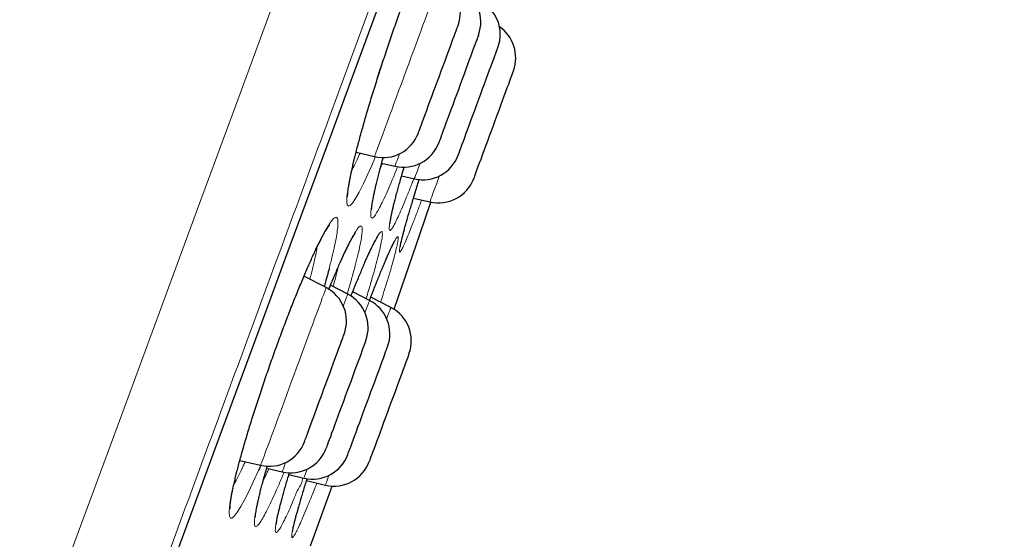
# Model space of a CAD drawing. Header units: millimetres. Extents: x 8 to 969, y 12 to 960.
# Tile 346 of 350: x 712 to 725, y 807 to 814. Entities that reach past the tile are written whole.
import ezdxf

# ---------------------------------------------------------------- set-up
doc = ezdxf.new("R2010")
doc.units = ezdxf.units.MM

msp = doc.modelspace()

# ---------------------------------------------------------------- linework, layer by layer
at = {"color": 7, "linetype": 'Continuous', "lineweight": 30}
for p, q in [((716.794, 812.258), (717.039, 812.201)), ((717.135, 812.114), (717.312, 812.073)), ((717.401, 811.946), (717.57, 811.906)), ((717.558, 811.648), (717.776, 811.597)), ((716.396, 810.458), (716.101, 810.61)), ((716.684, 810.37), (716.454, 810.489)), ((716.973, 810.288), (716.75, 810.403)), ((717.258, 810.194), (716.991, 810.332)), ((715.247, 808.159), (715.524, 808.094)), ((715.604, 808.055), (715.812, 808.006)), ((715.9, 807.971), (716.101, 807.924)), ((716.136, 807.889), (716.386, 807.83)), ((716.189, 807.022), (716.474, 807.817))]:
    msp.add_line(p, q, dxfattribs=at)
at = {"color": 252, "linetype": 'Continuous', "lineweight": 0}
msp.add_line((717.116, 812.044), (717.145, 812.112), dxfattribs=at)
at = {"color": 252, "linetype": 'Continuous', "lineweight": 0, "flags": 128}
for points in [[(712.552, 805.721), (713.083, 807.162), (713.614, 808.6), (714.143, 810.033), (714.668, 811.457), (715.189, 812.871), (715.696, 814.245), (716.198, 815.604), (716.692, 816.944), (717.179, 818.264), (717.666, 819.583), (718.142, 820.875), (718.608, 822.139), (719.063, 823.37), (719.504, 824.567), (719.925, 825.708), (720.332, 826.811), (720.724, 827.875), (721.101, 828.897), (721.469, 829.894), (721.819, 830.843), (722.152, 831.745)], [(714.391, 806.882), (714.689, 807.69), (714.987, 808.496), (715.283, 809.3), (715.579, 810.102), (715.873, 810.9), (716.166, 811.694), (716.458, 812.484), (716.747, 813.269), (717.035, 814.048), (717.32, 814.822), (717.603, 815.589), (717.883, 816.348), (718.161, 817.101), (718.435, 817.845), (718.707, 818.58), (718.975, 819.306), (719.239, 820.023), (719.5, 820.73), (719.756, 821.426), (720.009, 822.111), (720.257, 822.784), (720.501, 823.445)], [(717.624, 813.787), (717.655, 813.87), (717.685, 813.95), (717.713, 814.027), (717.74, 814.1), (717.765, 814.169), (717.789, 814.233), (717.811, 814.293), (717.831, 814.347), (717.849, 814.396), (717.865, 814.439), (717.879, 814.476), (717.89, 814.507), (717.899, 814.532), (717.906, 814.549), (717.91, 814.56), (717.911, 814.565), (717.911, 814.565)], [(717.051, 812.2), (717.002, 812.084), (716.943, 811.949), (716.888, 811.832), (716.834, 811.726), (716.787, 811.642), (716.747, 811.583), (716.716, 811.55), (716.692, 811.542), (716.677, 811.559), (716.671, 811.601), (716.673, 811.669), (716.685, 811.76), (716.705, 811.874), (716.733, 812.009), (716.769, 812.164), (716.813, 812.336), (716.864, 812.524), (716.921, 812.725), (716.983, 812.936), (717.051, 813.156), (717.123, 813.379), (717.197, 813.605), (717.274, 813.831), (717.351, 814.053)], [(717.039, 812.201), (717.039, 812.201), (717.042, 812.207), (717.046, 812.22), (717.053, 812.239), (717.063, 812.265), (717.075, 812.297), (717.089, 812.335), (717.105, 812.38), (717.124, 812.43), (717.144, 812.485), (717.167, 812.546), (717.191, 812.612), (717.217, 812.682), (717.244, 812.756), (717.273, 812.833), (717.302, 812.914), (717.333, 812.997), (717.365, 813.083), (717.397, 813.17), (717.43, 813.259), (717.462, 813.348), (717.495, 813.437), (717.528, 813.527), (717.561, 813.615), (717.593, 813.702), (717.624, 813.787)], [(717.373, 812.238), (717.368, 812.225), (717.353, 812.184), (717.34, 812.149), (717.33, 812.121), (717.321, 812.099), (717.316, 812.084), (717.313, 812.075), (717.312, 812.073)], [(717.57, 811.906), (717.571, 811.908), (717.574, 811.916), (717.579, 811.93), (717.587, 811.951), (717.597, 811.979), (717.61, 812.013), (717.625, 812.054), (717.642, 812.1), (717.645, 812.11)], [(717.904, 811.943), (717.883, 811.888), (717.863, 811.832), (717.844, 811.781), (717.827, 811.736), (717.813, 811.697), (717.801, 811.664), (717.791, 811.638), (717.784, 811.618), (717.779, 811.604), (717.776, 811.598), (717.776, 811.597)], [(715.496, 808.026), (715.431, 807.881), (715.37, 807.753), (715.315, 807.643), (715.26, 807.544), (715.213, 807.468), (715.174, 807.417), (715.143, 807.391), (715.121, 807.391), (715.108, 807.416), (715.104, 807.466), (715.109, 807.541), (715.124, 807.638), (715.147, 807.758), (715.179, 807.899), (715.219, 808.059), (715.267, 808.235), (715.322, 808.427), (715.383, 808.63), (715.45, 808.842), (715.522, 809.062), (715.598, 809.286), (715.676, 809.511), (715.757, 809.734), (715.838, 809.953), (715.919, 810.164), (715.999, 810.367), (716.077, 810.556), (716.135, 810.693), (716.191, 810.821), (716.244, 810.938), (716.295, 811.042), (716.295, 811.042)], [(716.036, 809.481), (716.068, 809.568), (716.1, 809.654), (716.131, 809.738), (716.161, 809.819), (716.189, 809.897), (716.217, 809.971), (716.243, 810.041), (716.267, 810.107), (716.289, 810.168), (716.31, 810.224), (716.329, 810.275), (716.345, 810.32), (716.36, 810.359), (716.372, 810.391), (716.382, 810.418), (716.389, 810.438), (716.394, 810.451), (716.396, 810.457), (716.396, 810.458)], [(716.684, 810.37), (716.684, 810.37), (716.681, 810.363), (716.676, 810.35), (716.669, 810.33), (716.659, 810.303), (716.647, 810.27), (716.632, 810.231), (716.626, 810.213)], [(716.913, 810.126), (716.925, 810.156), (716.939, 810.194), (716.95, 810.226), (716.96, 810.251), (716.967, 810.27), (716.971, 810.282), (716.973, 810.288), (716.973, 810.288)], [(717.258, 810.194), (717.258, 810.193), (717.255, 810.185), (717.25, 810.171), (717.242, 810.15), (717.232, 810.122), (717.219, 810.088), (717.204, 810.048), (717.203, 810.043)], [(715.524, 808.094), (715.524, 808.094), (715.526, 808.097), (715.529, 808.108), (715.536, 808.125), (715.545, 808.149), (715.556, 808.179), (715.569, 808.216), (715.585, 808.258), (715.603, 808.307), (715.623, 808.361), (715.645, 808.42), (715.668, 808.484), (715.694, 808.553), (715.72, 808.625), (715.749, 808.702), (715.778, 808.782), (715.809, 808.864), (715.84, 808.949), (715.872, 809.036), (715.904, 809.124), (715.937, 809.214), (715.97, 809.303), (716.003, 809.392), (716.036, 809.481)], [(715.858, 808.131), (715.856, 808.127), (715.843, 808.091), (715.832, 808.061), (715.823, 808.037), (715.817, 808.02), (715.813, 808.01), (715.812, 808.006), (715.812, 808.006)], [(716.101, 807.924), (716.101, 807.924), (716.103, 807.929), (716.107, 807.94), (716.114, 807.958), (716.123, 807.983), (716.135, 808.014), (716.145, 808.043)], [(716.435, 807.961), (716.428, 807.944), (716.415, 807.909), (716.405, 807.88), (716.396, 807.858), (716.391, 807.842), (716.387, 807.833), (716.386, 807.83)]]:
    msp.add_lwpolyline(points, dxfattribs=at)
at = {"color": 7, "linetype": 'Continuous', "lineweight": 30, "flags": 128}
for points in [[(714.392, 806.88), (714.69, 807.688), (714.987, 808.493), (715.284, 809.297), (715.579, 810.098), (715.873, 810.896), (716.166, 811.689), (716.457, 812.479), (716.747, 813.263), (717.034, 814.042), (717.319, 814.815), (717.602, 815.581), (717.882, 816.341), (718.159, 817.092), (718.433, 817.836), (718.705, 818.571), (718.972, 819.297), (719.236, 820.013), (719.497, 820.719), (719.754, 821.414), (720.006, 822.099), (720.254, 822.772), (720.498, 823.433)], [(717.978, 813.476), (718.001, 813.54), (718.024, 813.601), (718.045, 813.658), (718.065, 813.712), (718.083, 813.761), (718.099, 813.805), (718.113, 813.843), (718.125, 813.876), (718.135, 813.903), (718.143, 813.924), (718.148, 813.938), (718.151, 813.946), (718.152, 813.947)], [(718.424, 813.819), (718.424, 813.819), (718.422, 813.813), (718.417, 813.8), (718.41, 813.781), (718.4, 813.755), (718.389, 813.723), (718.375, 813.686), (718.359, 813.643), (718.341, 813.595), (718.322, 813.542), (718.301, 813.486), (718.279, 813.426), (718.256, 813.362), (718.231, 813.297), (718.206, 813.229), (718.181, 813.161), (718.156, 813.091), (718.13, 813.022), (718.105, 812.954), (718.08, 812.887), (718.056, 812.822), (718.033, 812.76), (718.011, 812.701), (717.991, 812.645), (717.972, 812.594), (717.955, 812.548), (717.94, 812.507), (717.927, 812.471), (717.916, 812.442), (717.907, 812.418), (717.901, 812.401), (717.897, 812.39), (717.896, 812.386), (717.896, 812.386)], [(718.55, 813.295), (718.572, 813.353), (718.592, 813.407), (718.61, 813.457), (718.627, 813.502), (718.642, 813.542), (718.654, 813.576), (718.665, 813.604), (718.673, 813.626), (718.678, 813.642), (718.682, 813.65), (718.682, 813.653)], [(717.623, 812.514), (717.624, 812.517), (717.627, 812.526), (717.633, 812.542), (717.641, 812.564), (717.652, 812.592), (717.664, 812.626), (717.679, 812.666), (717.696, 812.711), (717.714, 812.761), (717.734, 812.816), (717.756, 812.874), (717.778, 812.936), (717.802, 813), (717.827, 813.067), (717.852, 813.135), (717.877, 813.204), (717.903, 813.273), (717.928, 813.342), (717.953, 813.41), (717.978, 813.476)], [(718.154, 812.22), (718.154, 812.221), (718.157, 812.229), (718.163, 812.244), (718.17, 812.264), (718.18, 812.292), (718.193, 812.325), (718.207, 812.364), (718.223, 812.408), (718.241, 812.457), (718.261, 812.511), (718.282, 812.568), (718.305, 812.629), (718.328, 812.693), (718.353, 812.759), (718.378, 812.827), (718.403, 812.896), (718.429, 812.965), (718.454, 813.034), (718.479, 813.102), (718.504, 813.169), (718.528, 813.233), (718.55, 813.295)], [(718.888, 813.344), (718.888, 813.343), (718.885, 813.336), (718.88, 813.322), (718.873, 813.302), (718.863, 813.276), (718.851, 813.244), (718.837, 813.206), (718.821, 813.162), (718.803, 813.114), (718.784, 813.061), (718.763, 813.004), (718.74, 812.943), (718.717, 812.879), (718.693, 812.814), (718.668, 812.746), (718.642, 812.677), (718.617, 812.608), (718.591, 812.539), (718.566, 812.471), (718.542, 812.404), (718.518, 812.339), (718.495, 812.277), (718.473, 812.219), (718.453, 812.164), (718.434, 812.113), (718.417, 812.067), (718.402, 812.027), (718.39, 811.992), (718.379, 811.963), (718.37, 811.94), (718.364, 811.924), (718.361, 811.914), (718.36, 811.911)], [(717.301, 810.17), (717.648, 811.177), (717.791, 811.594)], [(716.924, 809.753), (716.924, 809.752), (716.921, 809.744), (716.916, 809.731), (716.908, 809.71), (716.898, 809.684), (716.886, 809.651), (716.872, 809.613), (716.856, 809.569), (716.838, 809.52), (716.818, 809.467), (716.797, 809.409), (716.775, 809.349), (716.751, 809.285), (716.727, 809.219), (716.702, 809.151), (716.677, 809.083), (716.651, 809.013), (716.626, 808.944), (716.601, 808.876), (716.576, 808.809), (716.552, 808.745), (716.529, 808.683), (716.508, 808.625), (716.488, 808.57), (716.469, 808.52), (716.452, 808.474), (716.437, 808.434), (716.425, 808.399), (716.414, 808.371), (716.406, 808.348), (716.4, 808.332), (716.396, 808.323), (716.395, 808.32)], [(716.418, 809.248), (716.443, 809.316), (716.467, 809.381), (716.491, 809.445), (716.513, 809.505), (716.534, 809.562), (716.553, 809.614), (716.571, 809.662), (716.587, 809.706), (716.601, 809.743), (716.612, 809.775), (716.622, 809.801), (716.629, 809.82), (716.634, 809.833), (716.636, 809.839), (716.636, 809.84)], [(717.017, 809.139), (717.042, 809.205), (717.065, 809.269), (717.088, 809.329), (717.109, 809.387), (717.128, 809.44), (717.146, 809.488), (717.162, 809.532), (717.176, 809.57), (717.188, 809.602), (717.198, 809.629), (717.205, 809.649), (717.21, 809.662), (717.213, 809.669), (717.213, 809.67)], [(717.499, 809.577), (717.499, 809.577), (717.497, 809.572), (717.493, 809.561), (717.486, 809.544), (717.478, 809.52), (717.467, 809.49), (717.453, 809.454), (717.438, 809.413), (717.421, 809.366), (717.402, 809.315), (717.381, 809.259), (717.36, 809.2), (717.337, 809.137), (717.313, 809.072), (717.288, 809.005), (717.263, 808.937), (717.237, 808.868), (717.212, 808.799), (717.186, 808.73), (717.161, 808.663), (717.137, 808.597), (717.114, 808.534), (717.092, 808.474), (717.071, 808.418), (717.052, 808.365), (717.034, 808.318), (717.018, 808.275), (717.005, 808.238), (716.993, 808.206), (716.984, 808.181), (716.977, 808.162), (716.972, 808.15), (716.97, 808.144), (716.97, 808.144)], [(716.108, 808.407), (716.108, 808.407), (716.109, 808.411), (716.113, 808.421), (716.119, 808.438), (716.128, 808.462), (716.139, 808.491), (716.152, 808.526), (716.167, 808.567), (716.184, 808.614), (716.203, 808.665), (716.223, 808.72), (716.245, 808.779), (716.268, 808.841), (716.292, 808.906), (716.317, 808.973), (716.342, 809.041), (716.367, 809.11), (716.393, 809.179), (716.418, 809.248)], [(716.685, 808.237), (716.686, 808.24), (716.689, 808.25), (716.695, 808.267), (716.704, 808.289), (716.715, 808.318), (716.727, 808.353), (716.742, 808.393), (716.759, 808.439), (716.778, 808.49), (716.798, 808.545), (716.82, 808.603), (716.843, 808.665), (716.866, 808.73), (716.891, 808.796), (716.916, 808.865), (716.942, 808.934), (716.967, 809.003), (716.992, 809.072), (717.017, 809.139)]]:
    msp.add_lwpolyline(points, dxfattribs=at)
at = {"color": 7, "linetype": 'Continuous', "lineweight": 30}
for centre, start, end in [((717.682, 814.12), 339.7512, 62.7512), ((717.955, 813.992), 339.7512, 62.7512), ((718.213, 813.826), 339.7512, 62.7512), ((718.419, 813.517), 339.7512, 55.4446), ((717.154, 812.687), 256.7512, 339.7512), ((717.426, 812.559), 256.7512, 339.7512), ((717.685, 812.393), 256.7512, 339.7512), ((717.891, 812.084), 256.7512, 339.7512), ((716.167, 810.013), 339.7512, 62.7512), ((716.455, 809.926), 339.7512, 62.7512), ((716.744, 809.843), 339.7512, 62.7512), ((717.029, 809.75), 339.7512, 62.7512), ((715.639, 808.58), 256.7512, 339.7512), ((715.926, 808.493), 256.7512, 339.7512), ((716.216, 808.41), 256.7512, 339.7512), ((716.501, 808.317), 256.7512, 339.7512)]:
    msp.add_arc(centre, 0.5, start, end, dxfattribs=at)
at = {"color": 252, "linetype": 'Continuous', "lineweight": 0}
for points, knots in [([(725.422, 837.075), (725.42, 837.069), (725.415, 837.058), (725.38, 836.962), (725.324, 836.809), (725.245, 836.595), (725.144, 836.322), (725.022, 835.991), (724.88, 835.606), (724.717, 835.163), (724.532, 834.662), (724.325, 834.103), (724.097, 833.484), (723.849, 832.81), (723.581, 832.083), (723.295, 831.309), (722.993, 830.491), (722.676, 829.63), (722.341, 828.724), (721.989, 827.769), (721.619, 826.765), (721.231, 825.713), (720.828, 824.622), (720.412, 823.494), (719.985, 822.337), (719.549, 821.155), (719.105, 819.951), (718.65, 818.719), (718.184, 817.454), (717.706, 816.159), (717.218, 814.835), (716.722, 813.493), (716.221, 812.134), (715.718, 810.771), (715.215, 809.405), (714.711, 808.04), (714.206, 806.67), (713.696, 805.289), (713.184, 803.9), (712.669, 802.505), (712.157, 801.115), (711.647, 799.734), (711.144, 798.371), (710.649, 797.03), (710.163, 795.712), (709.684, 794.412), (709.209, 793.125), (708.74, 791.853), (708.277, 790.6), (707.825, 789.375), (707.385, 788.18), (706.959, 787.026), (706.549, 785.913), (706.154, 784.843), (705.773, 783.812), (705.405, 782.814), (705.051, 781.853), (704.711, 780.932), (704.389, 780.058), (704.084, 779.233), (703.8, 778.462), (703.536, 777.748), (703.293, 777.089), (703.069, 776.482), (702.864, 775.926), (702.679, 775.423), (702.513, 774.974), (702.369, 774.584), (702.247, 774.253), (702.148, 773.984), (702.071, 773.776), (702.017, 773.629), (701.983, 773.537), (701.979, 773.525), (701.977, 773.52)], [0, 0, 0, 0, 0.014, 0.028, 0.042, 0.056, 0.0699999, 0.08375, 0.0975, 0.11125, 0.125, 0.139, 0.153, 0.167, 0.1809999, 0.1949999, 0.2087499, 0.2225, 0.23625, 0.25, 0.264, 0.278, 0.292, 0.306, 0.3199999, 0.33375, 0.3475, 0.36125, 0.375, 0.389, 0.4029999, 0.4169999, 0.4309999, 0.4449999, 0.4587499, 0.4725, 0.48625, 0.5, 0.5139999, 0.5279999, 0.542, 0.556, 0.5699999, 0.5837499, 0.5974999, 0.61125, 0.625, 0.639, 0.653, 0.6669999, 0.6809999, 0.6949999, 0.7087499, 0.7225, 0.73625, 0.75, 0.764, 0.778, 0.7919999, 0.8059999, 0.8199999, 0.8337499, 0.8475, 0.8612499, 0.875, 0.889, 0.903, 0.9169999, 0.9309999, 0.9449999, 0.9587499, 0.9724999, 0.98625, 1, 1, 1, 1]), ([(716.736, 812.012), (716.743, 812.026), (716.765, 812.068), (716.802, 812.146), (716.834, 812.217), (716.847, 812.246)], [0, 0, 0, 0, 0.217619, 0.674802, 1, 1, 1, 1]), ([(717.348, 812.069), (717.334, 812.033), (717.298, 811.945), (717.247, 811.822), (717.192, 811.696), (717.141, 811.587), (717.096, 811.498), (717.058, 811.432), (717.028, 811.393), (717.006, 811.378), (716.992, 811.388), (716.988, 811.425), (716.992, 811.486), (717.005, 811.571), (717.026, 811.68), (717.055, 811.809), (717.093, 811.96), (717.126, 812.087), (717.149, 812.169), (717.155, 812.188)], [0, 0, 0, 0, 0.0396845, 0.098068, 0.156447, 0.2198792, 0.2835094, 0.3469337, 0.4100734, 0.4734121, 0.53655, 0.5999001, 0.6634546, 0.7268063, 0.7899878, 0.853372, 0.9165539, 0.9798251, 1, 1, 1, 1]), ([(717.563, 811.908), (717.556, 811.891), (717.527, 811.815), (717.481, 811.698), (717.424, 811.56), (717.374, 811.444), (717.331, 811.351), (717.296, 811.281), (717.268, 811.235), (717.248, 811.215), (717.237, 811.22), (717.234, 811.25), (717.24, 811.306), (717.255, 811.386), (717.278, 811.488), (717.309, 811.614), (717.348, 811.76), (717.389, 811.909), (717.42, 812.015), (717.434, 812.061)], [0, 0, 0, 0, 0.018579, 0.080733, 0.14309, 0.205247, 0.267386, 0.329722, 0.391861, 0.454132, 0.516601, 0.578873, 0.641179, 0.703683, 0.765989, 0.828387, 0.890984, 0.95338, 1, 1, 1, 1]), ([(717.667, 811.623), (717.648, 811.571), (717.608, 811.464), (717.554, 811.323), (717.505, 811.198), (717.463, 811.096), (717.428, 811.017), (717.401, 810.962), (717.382, 810.932), (717.372, 810.928), (717.37, 810.948), (717.377, 810.994), (717.393, 811.065), (717.417, 811.159), (717.448, 811.276), (717.488, 811.414), (717.534, 811.571), (717.584, 811.733), (717.619, 811.848), (717.635, 811.899)], [0, 0, 0, 0, 0.055692, 0.115522, 0.175162, 0.23478, 0.294589, 0.354209, 0.413934, 0.47385, 0.533575, 0.593321, 0.653257, 0.713002, 0.772833, 0.832856, 0.892686, 0.952435, 1, 1, 1, 1]), ([(716.295, 811.042), (716.314, 811.081), (716.353, 811.16), (716.404, 811.251), (716.45, 811.323), (716.488, 811.371), (716.518, 811.395), (716.539, 811.393), (716.552, 811.366), (716.555, 811.315), (716.549, 811.239), (716.534, 811.139), (716.51, 811.017), (716.478, 810.876), (716.45, 810.766), (716.436, 810.711)], [0, 0, 0, 0, 0.074742, 0.149707, 0.224451, 0.301902, 0.379599, 0.457051, 0.534462, 0.612121, 0.689536, 0.767156, 0.845026, 0.922645, 1, 1, 1, 1]), ([(716.63, 810.899), (716.649, 810.94), (716.688, 811.021), (716.737, 811.118), (716.781, 811.195), (716.817, 811.248), (716.845, 811.277), (716.865, 811.281), (716.876, 811.259), (716.877, 811.213), (716.87, 811.142), (716.853, 811.047), (716.828, 810.93), (716.794, 810.792), (716.752, 810.634), (716.713, 810.494), (716.685, 810.402), (716.677, 810.374)], [0, 0, 0, 0, 0.0676192, 0.1354429, 0.2030626, 0.2726025, 0.3423644, 0.4119042, 0.481391, 0.551099, 0.6205899, 0.6902617, 0.7601587, 0.8298297, 0.8992791, 0.9689507, 1, 1, 1, 1]), ([(716.903, 810.775), (716.914, 810.8), (716.936, 810.849), (716.974, 810.933), (717.016, 811.023), (717.058, 811.105), (717.093, 811.164), (717.119, 811.198), (717.137, 811.207), (717.145, 811.191), (717.145, 811.148), (717.136, 811.082), (717.117, 810.992), (717.09, 810.879), (717.055, 810.745), (717.012, 810.591), (716.969, 810.446), (716.939, 810.347), (716.928, 810.311)], [0, 0, 0, 0, 0.037039, 0.0740806, 0.142088, 0.2103119, 0.2783142, 0.3464061, 0.4147126, 0.4827986, 0.5511141, 0.6196457, 0.6879596, 0.7561923, 0.8246427, 0.8928746, 0.9610817, 1, 1, 1, 1]), ([(717.12, 810.66), (717.131, 810.686), (717.153, 810.739), (717.19, 810.829), (717.232, 810.925), (717.273, 811.015), (717.307, 811.081), (717.332, 811.122), (717.348, 811.139), (717.356, 811.131), (717.355, 811.097), (717.345, 811.038), (717.325, 810.955), (717.298, 810.849), (717.262, 810.721), (717.218, 810.573), (717.171, 810.421), (717.137, 810.312), (717.122, 810.265)], [0, 0, 0, 0, 0.037258, 0.074517, 0.141515, 0.208724, 0.275716, 0.342776, 0.410045, 0.477098, 0.544365, 0.611847, 0.679111, 0.746304, 0.813714, 0.880906, 0.948083, 1, 1, 1, 1]), ([(716.179, 810.569), (716.186, 810.596), (716.208, 810.677), (716.236, 810.796), (716.262, 810.915), (716.273, 810.976), (716.277, 811.001)], [0, 0, 0, 0, 0.153574, 0.466229, 0.779863, 1, 1, 1, 1]), ([(716.431, 810.435), (716.446, 810.471), (716.48, 810.555), (716.53, 810.674), (716.582, 810.794), (716.614, 810.864), (716.63, 810.899)], [0, 0, 0, 0, 0.205896, 0.470927, 0.73596, 1, 1, 1, 1]), ([(716.488, 810.471), (716.497, 810.504), (716.52, 810.589), (716.542, 810.674), (716.553, 810.721), (716.554, 810.726)], [0, 0, 0, 0, 0.348577, 0.92171, 1, 1, 1, 1]), ([(716.726, 810.342), (716.744, 810.387), (716.784, 810.491), (716.844, 810.636), (716.884, 810.729), (716.903, 810.775)], [0, 0, 0, 0, 0.276252, 0.638129, 1, 1, 1, 1]), ([(716.974, 810.288), (716.982, 810.309), (717.013, 810.39), (717.063, 810.516), (717.101, 810.612), (717.12, 810.66)], [0, 0, 0, 0, 0.153696, 0.576853, 1, 1, 1, 1]), ([(715.167, 807.837), (715.173, 807.848), (715.195, 807.885), (715.237, 807.969), (715.282, 808.059), (715.311, 808.123), (715.319, 808.142)], [0, 0, 0, 0, 0.146059, 0.497791, 0.849529, 1, 1, 1, 1]), ([(715.838, 808.004), (715.832, 807.99), (715.802, 807.916), (715.753, 807.803), (715.692, 807.667), (715.636, 807.549), (715.585, 807.448), (715.54, 807.367), (715.502, 807.311), (715.474, 807.28), (715.453, 807.275), (715.442, 807.294), (715.44, 807.339), (715.447, 807.409), (715.463, 807.502), (715.488, 807.618), (715.521, 807.755), (715.561, 807.909), (715.595, 808.025), (715.611, 808.083)], [0, 0, 0, 0, 0.0147263, 0.0766692, 0.1340503, 0.1914314, 0.2538241, 0.3164133, 0.3787976, 0.4409037, 0.5032058, 0.5653089, 0.6276089, 0.6901066, 0.7524069, 0.8145067, 0.876804, 0.9389034, 1, 1, 1, 1]), ([(715.554, 807.874), (715.556, 807.878), (715.574, 807.916), (715.6, 807.973), (715.626, 808.033), (715.633, 808.048)], [0, 0, 0, 0, 0.069876, 0.767967, 1, 1, 1, 1]), ([(716.085, 807.927), (716.085, 807.927), (716.085, 807.868), (716.009, 807.768), (715.961, 807.619), (715.9, 807.492), (715.851, 807.384), (715.808, 807.301), (715.773, 807.241), (715.746, 807.205), (715.728, 807.195), (715.719, 807.21), (715.719, 807.25), (715.728, 807.316), (715.745, 807.404), (715.772, 807.515), (715.806, 807.648), (715.85, 807.802), (715.883, 807.919), (715.904, 807.988), (715.907, 807.995)], [0, 0, 0, 0, 0.000005, 0.05872, 0.120848, 0.183177, 0.245309, 0.307422, 0.369732, 0.431848, 0.494122, 0.556595, 0.618868, 0.681116, 0.743561, 0.805809, 0.868148, 0.930687, 0.993028, 1, 1, 1, 1]), ([(716.272, 807.857), (716.258, 807.821), (716.222, 807.728), (716.168, 807.595), (716.112, 807.46), (716.063, 807.346), (716.021, 807.255), (715.988, 807.188), (715.962, 807.144), (715.945, 807.126), (715.937, 807.134), (715.937, 807.166), (715.947, 807.223), (715.966, 807.305), (715.993, 807.409), (716.028, 807.535), (716.072, 807.683), (716.111, 807.812), (716.138, 807.896), (716.145, 807.919)], [0, 0, 0, 0, 0.038342, 0.1007062, 0.1632749, 0.225645, 0.2879926, 0.3505398, 0.4128898, 0.4753616, 0.5380326, 0.6005046, 0.662993, 0.725681, 0.7881707, 0.8507311, 0.9134932, 0.9760539, 1, 1, 1, 1])]:
    msp.add_open_spline(points, degree=3, knots=knots, dxfattribs=at)
at = {"color": 7, "linetype": 'Continuous', "lineweight": 30}
for points, knots in [([(716.683, 811.669), (716.682, 811.67), (716.682, 811.67), (716.682, 811.677), (716.682, 811.69), (716.684, 811.71), (716.686, 811.737), (716.691, 811.771), (716.697, 811.811), (716.705, 811.858), (716.715, 811.912), (716.727, 811.971), (716.741, 812.036), (716.757, 812.106), (716.775, 812.181), (716.794, 812.26), (716.816, 812.343), (716.839, 812.429), (716.863, 812.519), (716.889, 812.612), (716.917, 812.709), (716.946, 812.809), (716.977, 812.912), (717.009, 813.018), (717.043, 813.126), (717.077, 813.235), (717.112, 813.345), (717.148, 813.455), (717.184, 813.565), (717.221, 813.674), (717.258, 813.782), (717.294, 813.889), (717.331, 813.994), (717.369, 814.099), (717.406, 814.202), (717.444, 814.305), (717.481, 814.405), (717.518, 814.503), (717.555, 814.599), (717.591, 814.691), (717.627, 814.779), (717.661, 814.864), (717.694, 814.944), (717.726, 815.019), (717.755, 815.084), (717.778, 815.135), (717.799, 815.182), (717.822, 815.23), (717.847, 815.282), (717.871, 815.328), (717.892, 815.368), (717.911, 815.402), (717.927, 815.429), (717.939, 815.448), (717.948, 815.46), (717.954, 815.467), (717.955, 815.468), (717.955, 815.469)], [0, 0, 0, 0, 0.008906, 0.020884, 0.034294, 0.049082, 0.065097, 0.082132, 0.099966, 0.118403, 0.137277, 0.156454, 0.175828, 0.195317, 0.214855, 0.23438, 0.253852, 0.273238, 0.292503, 0.311915, 0.331537, 0.35134, 0.371287, 0.391343, 0.411461, 0.431601, 0.451708, 0.471738, 0.491653, 0.511423, 0.531026, 0.550443, 0.569804, 0.589363, 0.609054, 0.62886, 0.648756, 0.668715, 0.688709, 0.708697, 0.72864, 0.74851, 0.768271, 0.787898, 0.807363, 0.822818, 0.833022, 0.852047, 0.87104, 0.889957, 0.908715, 0.927194, 0.945223, 0.960771, 0.975207, 0.988321, 1, 1, 1, 1]), ([(717.001, 811.493), (717.001, 811.494), (717.001, 811.494), (717.001, 811.502), (717.002, 811.515), (717.004, 811.535), (717.007, 811.561), (717.013, 811.595), (717.02, 811.636), (717.029, 811.683), (717.041, 811.737), (717.054, 811.796), (717.07, 811.86), (717.087, 811.93), (717.106, 812.004), (717.127, 812.083), (717.143, 812.145), (717.153, 812.181), (717.155, 812.188)], [0, 0, 0, 0, 0.03504, 0.080857, 0.132631, 0.190048, 0.252369, 0.318646, 0.387926, 0.459397, 0.532392, 0.606409, 0.681062, 0.756044, 0.831108, 0.906033, 0.980692, 1, 1, 1, 1]), ([(717.247, 811.312), (717.247, 811.312), (717.247, 811.312), (717.247, 811.318), (717.249, 811.33), (717.251, 811.348), (717.255, 811.373), (717.261, 811.405), (717.269, 811.443), (717.279, 811.488), (717.291, 811.54), (717.305, 811.596), (717.321, 811.658), (717.339, 811.725), (717.359, 811.797), (717.38, 811.873), (717.403, 811.955), (717.421, 812.018), (717.432, 812.054), (717.434, 812.061)], [0, 0, 0, 0, 0.023785, 0.066251, 0.114892, 0.169349, 0.228737, 0.291901, 0.357733, 0.42531, 0.493942, 0.56314, 0.632557, 0.701715, 0.770947, 0.841148, 0.912168, 0.983868, 1, 1, 1, 1]), ([(717.383, 811.003), (717.383, 811.003), (717.383, 811.002), (717.383, 811.006), (717.384, 811.014), (717.387, 811.03), (717.392, 811.051), (717.398, 811.08), (717.407, 811.115), (717.417, 811.157), (717.43, 811.205), (717.444, 811.259), (717.461, 811.317), (717.479, 811.381), (717.499, 811.45), (717.521, 811.524), (717.545, 811.603), (717.57, 811.687), (717.597, 811.775), (717.619, 811.846), (717.632, 811.888), (717.635, 811.899)], [0, 0, 0, 0, 0.006535, 0.041159, 0.081956, 0.128756, 0.180681, 0.236479, 0.294901, 0.354962, 0.415962, 0.477422, 0.539026, 0.600321, 0.661764, 0.724013, 0.78695, 0.850461, 0.914407, 0.978663, 1, 1, 1, 1]), ([(715.117, 807.521), (715.117, 807.521), (715.117, 807.52), (715.117, 807.524), (715.117, 807.534), (715.117, 807.551), (715.119, 807.574), (715.123, 807.604), (715.128, 807.641), (715.136, 807.685), (715.145, 807.736), (715.157, 807.792), (715.171, 807.854), (715.187, 807.922), (715.204, 807.994), (715.224, 808.071), (715.246, 808.152), (715.269, 808.237), (715.294, 808.325), (715.32, 808.416), (715.348, 808.51), (715.378, 808.608), (715.409, 808.709), (715.442, 808.813), (715.476, 808.919), (715.512, 809.027), (715.548, 809.136), (715.585, 809.246), (715.623, 809.356), (715.661, 809.465), (715.7, 809.574), (715.738, 809.681), (715.777, 809.786), (715.815, 809.89), (715.854, 809.993), (715.893, 810.095), (715.932, 810.196), (715.971, 810.294), (716.01, 810.39), (716.048, 810.483), (716.085, 810.572), (716.121, 810.658), (716.157, 810.74), (716.191, 810.816), (716.224, 810.888), (716.253, 810.952), (716.277, 811.001), (716.299, 811.046), (716.322, 811.091), (716.347, 811.139), (716.37, 811.18), (716.39, 811.216), (716.409, 811.245), (716.423, 811.267), (716.434, 811.282), (716.44, 811.29), (716.444, 811.294), (716.443, 811.293), (716.443, 811.293)], [0, 0, 0, 0, 0.00355, 0.01484, 0.027542, 0.041636, 0.057023, 0.07353, 0.090948, 0.109072, 0.127728, 0.146766, 0.166069, 0.185544, 0.205119, 0.22473, 0.244315, 0.263842, 0.28328, 0.302582, 0.322028, 0.341683, 0.361519, 0.381502, 0.40159, 0.421746, 0.441924, 0.462069, 0.482137, 0.502094, 0.521906, 0.541549, 0.561006, 0.580397, 0.599984, 0.619704, 0.639537, 0.659462, 0.679453, 0.699475, 0.71949, 0.739461, 0.759351, 0.77913, 0.798764, 0.818226, 0.83462, 0.84484, 0.863808, 0.882713, 0.901496, 0.920054, 0.938239, 0.955849, 0.970667, 0.984253, 0.996475, 1, 1, 1, 1]), ([(716.432, 810.434), (716.439, 810.453), (716.459, 810.501), (716.49, 810.575), (716.524, 810.655), (716.556, 810.73), (716.586, 810.799), (716.607, 810.844), (716.622, 810.878), (716.638, 810.911), (716.66, 810.958), (716.685, 811.009), (716.708, 811.054), (716.728, 811.093), (716.747, 811.126), (716.762, 811.151), (716.773, 811.169), (716.781, 811.181), (716.786, 811.187), (716.787, 811.187), (716.787, 811.187)], [0, 0, 0, 0, 0.043875, 0.113345, 0.182482, 0.251192, 0.319374, 0.382582, 0.392032, 0.427661, 0.494163, 0.560565, 0.626713, 0.692311, 0.756911, 0.819887, 0.873818, 0.923542, 0.968269, 1, 1, 1, 1]), ([(716.726, 810.342), (716.732, 810.357), (716.749, 810.399), (716.771, 810.454), (716.798, 810.521), (716.825, 810.587), (716.856, 810.661), (716.885, 810.73), (716.913, 810.796), (716.94, 810.856), (716.965, 810.911), (716.989, 810.961), (717.01, 811.005), (717.029, 811.042), (717.045, 811.072), (717.057, 811.094), (717.066, 811.11), (717.072, 811.119), (717.075, 811.123), (717.075, 811.123), (717.075, 811.123)], [0, 0, 0, 0, 0.0331629, 0.0963715, 0.1314582, 0.1978595, 0.2644398, 0.3312881, 0.3983268, 0.4654539, 0.5324738, 0.5991709, 0.6652693, 0.7303965, 0.7940124, 0.8491231, 0.9002739, 0.9464159, 0.9868604, 1, 1, 1, 1]), ([(716.974, 810.287), (716.981, 810.306), (716.995, 810.341), (717.018, 810.403), (717.045, 810.471), (717.076, 810.548), (717.105, 810.621), (717.133, 810.69), (717.16, 810.754), (717.185, 810.813), (717.208, 810.868), (717.23, 810.916), (717.249, 810.958), (717.266, 810.995), (717.28, 811.023), (717.291, 811.044), (717.299, 811.058), (717.303, 811.065), (717.305, 811.068), (717.304, 811.067), (717.304, 811.067)], [0, 0, 0, 0, 0.044905, 0.079973, 0.146438, 0.213096, 0.280076, 0.347304, 0.414706, 0.482144, 0.549437, 0.616365, 0.682656, 0.747926, 0.811621, 0.86632, 0.916528, 0.960958, 0.998902, 1, 1, 1, 1]), ([(716.436, 810.711), (716.42, 810.654), (716.4, 810.578), (716.375, 810.492), (716.369, 810.472)], [0, 0, 0, 0, 0.755888, 1, 1, 1, 1]), ([(715.453, 807.395), (715.453, 807.395), (715.453, 807.395), (715.453, 807.403), (715.454, 807.416), (715.456, 807.435), (715.46, 807.462), (715.466, 807.496), (715.473, 807.536), (715.483, 807.583), (715.495, 807.636), (715.508, 807.695), (715.524, 807.76), (715.542, 807.83), (715.562, 807.904), (715.584, 807.983), (715.601, 808.043), (715.611, 808.077), (715.612, 808.083)], [0, 0, 0, 0, 0.034294, 0.080271, 0.132093, 0.189492, 0.251794, 0.318099, 0.387502, 0.459196, 0.532541, 0.607016, 0.682226, 0.757865, 0.833674, 0.909425, 0.984955, 1, 1, 1, 1]), ([(715.525, 808.095), (715.517, 808.075), (715.507, 808.051), (715.497, 808.03), (715.496, 808.026)], [0, 0, 0, 0, 0.808841, 1, 1, 1, 1]), ([(715.732, 807.301), (715.732, 807.301), (715.732, 807.301), (715.732, 807.307), (715.733, 807.319), (715.736, 807.338), (715.74, 807.363), (715.746, 807.396), (715.755, 807.435), (715.765, 807.481), (715.778, 807.532), (715.792, 807.59), (715.809, 807.652), (715.827, 807.719), (715.847, 807.791), (715.87, 807.868), (715.89, 807.936), (715.903, 807.979), (715.907, 807.994)], [0, 0, 0, 0, 0.0284085, 0.073503, 0.124844, 0.1820684, 0.244313, 0.3104575, 0.3794091, 0.4502515, 0.5222703, 0.5949528, 0.6679389, 0.7409106, 0.8134661, 0.8865636, 0.9605933, 1, 1, 1, 1]), ([(715.95, 807.213), (715.95, 807.213), (715.95, 807.212), (715.95, 807.216), (715.951, 807.226), (715.954, 807.242), (715.959, 807.265), (715.965, 807.294), (715.974, 807.331), (715.985, 807.374), (715.998, 807.423), (716.013, 807.477), (716.03, 807.537), (716.049, 807.602), (716.069, 807.672), (716.092, 807.746), (716.116, 807.825), (716.134, 807.883), (716.144, 807.916), (716.145, 807.919)], [0, 0, 0, 0, 0.012979, 0.054329, 0.102423, 0.157028, 0.217223, 0.281721, 0.349235, 0.418705, 0.48936, 0.560643, 0.632186, 0.703677, 0.774747, 0.846359, 0.918843, 0.992072, 1, 1, 1, 1])]:
    msp.add_open_spline(points, degree=3, knots=knots, dxfattribs=at)

doc.saveas('drawing.dxf')
